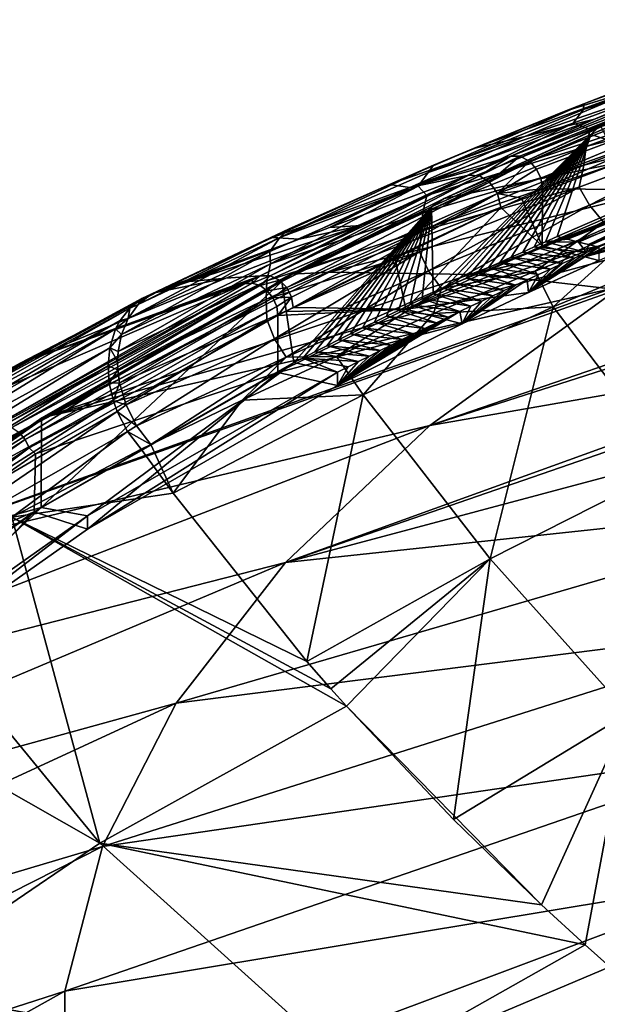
# Model space of a CAD drawing. Header units: metres. Extents: x -106 to 264, y -111 to 81.
# Tile 225 of 549: x 146 to 152, y 20 to 30. Entities that reach past the tile are written whole.
import ezdxf

# ---------------------------------------------------------------- set-up
doc = ezdxf.new("R2010")
doc.units = ezdxf.units.M
doc.layers.add('solid_20422013', color=7, linetype='CONTINUOUS')

msp = doc.modelspace()

# ---------------------------------------------------------------- linework, layer by layer
at = {"layer": 'solid_20422013'}
for points in [[(154.998169, 30.385683, 165.773514), (153.725143, 29.822323, 166.985733), (152.185669, 29.172039, 168.75116)], [(154.998169, 30.385683, 165.773514), (152.185669, 29.172039, 168.75116), (152.255859, 29.237623, 168.818756)], [(153.773224, 30.116423, 162.348587), (153.817474, 30.072887, 162.016068), (152.106934, 29.436142, 163.855667)], [(152.113312, 29.495026, 164.144623), (153.773224, 30.116423, 162.348587), (152.106934, 29.436142, 163.855667)], [(152.113312, 29.495026, 164.144623), (152.920395, 29.810051, 163.513641), (153.773224, 30.116423, 162.348587)], [(153.973083, 30.033117, 165.882614), (152.225693, 29.331852, 167.682419), (151.340591, 28.942423, 168.748688)], [(154.063293, 29.997475, 165.954132), (153.973083, 30.033117, 165.882614), (151.340591, 28.942423, 168.748688)], [(152.106934, 29.436142, 163.855667), (153.817474, 30.072887, 162.016068), (153.707855, 29.928944, 161.887604)], [(153.973083, 30.033117, 165.882614), (153.128632, 29.713137, 166.653214), (152.225693, 29.331852, 167.682419)], [(154.063293, 29.997475, 165.954132), (151.340591, 28.942423, 168.748688), (151.436417, 28.940142, 168.826462)], [(154.136566, 29.933338, 165.998917), (154.063293, 29.997475, 165.954132), (151.436417, 28.940142, 168.826462)], [(154.136566, 29.933338, 165.998917), (151.436417, 28.940142, 168.826462), (151.536041, 28.889071, 168.889511)], [(154.2164, 29.775091, 166.014557), (154.136566, 29.933338, 165.998917), (151.536041, 28.889071, 168.889511)], [(151.998459, 29.291023, 163.726624), (153.707855, 29.928944, 161.887604), (152.180756, 29.224874, 163.337341)], [(152.106934, 29.436142, 163.855667), (153.707855, 29.928944, 161.887604), (151.998459, 29.291023, 163.726624)], [(153.707855, 29.928944, 161.887604), (153.986984, 29.890348, 161.416168), (152.180756, 29.224874, 163.337341)], [(152.920395, 29.810051, 163.513641), (151.904694, 29.4156, 164.670197), (152.733383, 29.670929, 165.234451)], [(152.113312, 29.495026, 164.144623), (151.904694, 29.4156, 164.670197), (152.920395, 29.810051, 163.513641)], [(152.180756, 29.224874, 163.337341), (153.986984, 29.890348, 161.416168), (153.940598, 29.710217, 161.337677)], [(152.185669, 29.172039, 168.75116), (153.725143, 29.822323, 166.985733), (153.416748, 28.779488, 166.997955)], [(153.128632, 29.713137, 166.653214), (152.733383, 29.670929, 165.234451), (151.488785, 29.150204, 166.760635)], [(152.225693, 29.331852, 167.682419), (153.128632, 29.713137, 166.653214), (151.488785, 29.150204, 166.760635)], [(154.2164, 29.775091, 166.014557), (151.536041, 28.889071, 168.889511), (151.611343, 28.805567, 168.920547)], [(154.2164, 29.775091, 166.014557), (151.611343, 28.805567, 168.920547), (151.656754, 28.708782, 168.922287)], [(153.117523, 29.22298, 167.20668), (154.2164, 29.775091, 166.014557), (151.656754, 28.708782, 168.922287)], [(152.138199, 29.044485, 163.256287), (153.940598, 29.710217, 161.337677), (153.904373, 29.511065, 161.300034)], [(152.180756, 29.224874, 163.337341), (153.940598, 29.710217, 161.337677), (152.138199, 29.044485, 163.256287)], [(150.94545, 29.0229, 165.803543), (151.488785, 29.150204, 166.760635), (152.733383, 29.670929, 165.234451)], [(151.904694, 29.4156, 164.670197), (150.94545, 29.0229, 165.803543), (152.733383, 29.670929, 165.234451)], [(152.113312, 29.495026, 164.144623), (152.106934, 29.436142, 163.855667), (150.46553, 28.76988, 165.747025)], [(150.519714, 28.845619, 165.989578), (152.113312, 29.495026, 164.144623), (150.46553, 28.76988, 165.747025)], [(150.519714, 28.845619, 165.989578), (151.904694, 29.4156, 164.670197), (152.113312, 29.495026, 164.144623)], [(152.111801, 28.846851, 163.211105), (153.904373, 29.511065, 161.300034), (153.821304, 29.271278, 161.368073)], [(152.138199, 29.044485, 163.256287), (153.904373, 29.511065, 161.300034), (152.111801, 28.846851, 163.211105)], [(150.46553, 28.76988, 165.747025), (152.106934, 29.436142, 163.855667), (151.998459, 29.291023, 163.726624)], [(150.519714, 28.845619, 165.989578), (150.94545, 29.0229, 165.803543), (151.904694, 29.4156, 164.670197)], [(152.225693, 29.331852, 167.682419), (151.488785, 29.150204, 166.760635), (150.27153, 28.61095, 168.306931)], [(151.340591, 28.942423, 168.748688), (152.225693, 29.331852, 167.682419), (150.27153, 28.61095, 168.306931)], [(150.357742, 28.62381, 165.617294), (151.998459, 29.291023, 163.726624), (150.449173, 28.526875, 165.315628)], [(150.46553, 28.76988, 165.747025), (151.998459, 29.291023, 163.726624), (150.357742, 28.62381, 165.617294)], [(151.998459, 29.291023, 163.726624), (152.180756, 29.224874, 163.337341), (150.449173, 28.526875, 165.315628)], [(150.449173, 28.526875, 165.315628), (152.180756, 29.224874, 163.337341), (152.138199, 29.044485, 163.256287)], [(150.633896, 28.494509, 170.940186), (152.294403, 29.25271, 168.858704), (152.255859, 29.237623, 168.818756)], [(152.489029, 28.874903, 173.220261), (152.294403, 29.25271, 168.858704), (150.633896, 28.494509, 170.940186)], [(150.633896, 28.494509, 170.940186), (152.255859, 29.237623, 168.818756), (152.185669, 29.172039, 168.75116)], [(153.117523, 29.22298, 167.20668), (151.656754, 28.708782, 168.922287), (151.674377, 28.597271, 168.896637)], [(153.035004, 28.586172, 167.082993), (153.117523, 29.22298, 167.20668), (151.674377, 28.597271, 168.896637)], [(152.061356, 28.614969, 163.252396), (153.821304, 29.271278, 161.368073), (152.170273, 28.421505, 163.184982)], [(152.111801, 28.846851, 163.211105), (153.821304, 29.271278, 161.368073), (152.061356, 28.614969, 163.252396)], [(153.821304, 29.271278, 161.368073), (153.944382, 29.082371, 161.287918), (152.170273, 28.421505, 163.184982)], [(150.054169, 28.640713, 166.890213), (150.27153, 28.61095, 168.306931), (151.488785, 29.150204, 166.760635)], [(150.94545, 29.0229, 165.803543), (150.054169, 28.640713, 166.890213), (151.488785, 29.150204, 166.760635)], [(150.500534, 28.40453, 170.866928), (152.185669, 29.172039, 168.75116), (150.516693, 27.486105, 170.512207)], [(150.500534, 28.40453, 170.866928), (150.633896, 28.494509, 170.940186), (152.185669, 29.172039, 168.75116)], [(152.185669, 29.172039, 168.75116), (150.632767, 27.541182, 170.359833), (150.516693, 27.486105, 170.512207)], [(152.185669, 29.172039, 168.75116), (150.749527, 27.596251, 170.207642), (150.632767, 27.541182, 170.359833)], [(152.185669, 29.172039, 168.75116), (150.867188, 27.651415, 170.055359), (150.749527, 27.596251, 170.207642)], [(152.185669, 29.172039, 168.75116), (150.985626, 27.706621, 169.903107), (150.867188, 27.651415, 170.055359)], [(152.185669, 29.172039, 168.75116), (151.10463, 27.761749, 169.751251), (150.985626, 27.706621, 169.903107)], [(152.185669, 29.172039, 168.75116), (151.224167, 27.816799, 169.599762), (151.10463, 27.761749, 169.751251)], [(152.185669, 29.172039, 168.75116), (151.344238, 27.871771, 169.448654), (151.224167, 27.816799, 169.599762)], [(152.185669, 29.172039, 168.75116), (151.464844, 27.926662, 169.297928), (151.344238, 27.871771, 169.448654)], [(152.185669, 29.172039, 168.75116), (151.585999, 27.981474, 169.147583), (151.464844, 27.926662, 169.297928)], [(152.185669, 29.172039, 168.75116), (151.707687, 28.036205, 168.997635), (151.585999, 27.981474, 169.147583)], [(152.185669, 29.172039, 168.75116), (151.829895, 28.090857, 168.848053), (151.707687, 28.036205, 168.997635)], [(152.185669, 29.172039, 168.75116), (153.416748, 28.779488, 166.997955), (151.829895, 28.090857, 168.848053)], [(152.170273, 28.421505, 163.184982), (153.944382, 29.082371, 161.287918), (152.325089, 28.240339, 163.136368)], [(150.519714, 28.845619, 165.989578), (150.054169, 28.640713, 166.890213), (150.94545, 29.0229, 165.803543)], [(150.409912, 28.346411, 165.231705), (152.138199, 29.044485, 163.256287), (152.111801, 28.846851, 163.211105)], [(150.449173, 28.526875, 165.315628), (152.138199, 29.044485, 163.256287), (150.409912, 28.346411, 165.231705)], [(152.489029, 28.874903, 173.220261), (150.633896, 28.494509, 170.940186), (149.024551, 27.693937, 173.17009)], [(152.489029, 28.874903, 173.220261), (149.024551, 27.693937, 173.17009), (149.415512, 27.712269, 174.177078)], [(153.987122, 28.850109, 177.186829), (152.489029, 28.874903, 173.220261), (149.415512, 27.712269, 174.177078)], [(151.115234, 28.841091, 169.024826), (151.340591, 28.942423, 168.748688), (150.27153, 28.61095, 168.306931)], [(151.340591, 28.942423, 168.748688), (150.895706, 28.739964, 169.297745), (151.006622, 28.734926, 169.384659)], [(151.115234, 28.841091, 169.024826), (150.895706, 28.739964, 169.297745), (151.340591, 28.942423, 168.748688)], [(151.436417, 28.940142, 168.826462), (151.340591, 28.942423, 168.748688), (151.006622, 28.734926, 169.384659)], [(151.436417, 28.940142, 168.826462), (151.006622, 28.734926, 169.384659), (151.115433, 28.667618, 169.447128)], [(151.536041, 28.889071, 168.889511), (151.436417, 28.940142, 168.826462), (151.115433, 28.667618, 169.447128)], [(151.536041, 28.889071, 168.889511), (151.115433, 28.667618, 169.447128), (151.199295, 28.546925, 169.470139)], [(151.611343, 28.805567, 168.920547), (151.536041, 28.889071, 168.889511), (151.199295, 28.546925, 169.470139)], [(153.814392, 28.872486, 166.755081), (153.920334, 28.841852, 166.840164), (151.940018, 28.062962, 168.928116)], [(153.416748, 28.779488, 166.997955), (153.814392, 28.872486, 166.755081), (151.940018, 28.062962, 168.928116)], [(150.519714, 28.845619, 165.989578), (150.46553, 28.76988, 165.747025), (148.895859, 28.079111, 167.687943)], [(148.994537, 28.173079, 167.881424), (150.519714, 28.845619, 165.989578), (148.895859, 28.079111, 167.687943)], [(148.895859, 28.079111, 167.687943), (150.46553, 28.76988, 165.747025), (150.357742, 28.62381, 165.617294)], [(148.994537, 28.173079, 167.881424), (150.054169, 28.640713, 166.890213), (150.519714, 28.845619, 165.989578)], [(153.987122, 28.850109, 177.186829), (149.415512, 27.712269, 174.177078), (150.906097, 27.687746, 178.147446)], [(151.115234, 28.841091, 169.024826), (150.27153, 28.61095, 168.306931), (150.895706, 28.739964, 169.297745)], [(150.392426, 28.150616, 165.17836), (152.111801, 28.846851, 163.211105), (152.061356, 28.614969, 163.252396)], [(150.409912, 28.346411, 165.231705), (152.111801, 28.846851, 163.211105), (150.392426, 28.150616, 165.17836)], [(153.987122, 28.850109, 177.186829), (150.906097, 27.687746, 178.147446), (155.505951, 28.705465, 181.158569)], [(151.656754, 28.708782, 168.922287), (151.611343, 28.805567, 168.920547), (151.199295, 28.546925, 169.470139)], [(153.70163, 28.76416, 166.614136), (153.035004, 28.586172, 167.082993), (151.672241, 27.992239, 168.681747)], [(151.822845, 27.952717, 168.791519), (153.70163, 28.76416, 166.614136), (151.672241, 27.992239, 168.681747)], [(153.844803, 28.722681, 166.72934), (153.70163, 28.76416, 166.614136), (151.822845, 27.952717, 168.791519)], [(153.416748, 28.779488, 166.997955), (151.940018, 28.062962, 168.928116), (151.829895, 28.090857, 168.848053)], [(153.920334, 28.841852, 166.840164), (152.056595, 28.032396, 169.013016), (151.940018, 28.062962, 168.928116)], [(153.920334, 28.841852, 166.840164), (152.160065, 28.005718, 169.087128), (152.056595, 28.032396, 169.013016)], [(153.920334, 28.841852, 166.840164), (154.027664, 28.811785, 166.923752), (152.160065, 28.005718, 169.087128)], [(154.027664, 28.811785, 166.923752), (152.270218, 27.978643, 169.162384), (152.160065, 28.005718, 169.087128)], [(150.895706, 28.739964, 169.297745), (148.685974, 27.676403, 172.253067), (148.79184, 27.676611, 172.326859)], [(149.755768, 28.206585, 170.772079), (148.685974, 27.676403, 172.253067), (150.895706, 28.739964, 169.297745)], [(151.006622, 28.734926, 169.384659), (150.895706, 28.739964, 169.297745), (148.79184, 27.676611, 172.326859)], [(151.006622, 28.734926, 169.384659), (148.79184, 27.676611, 172.326859), (148.890762, 27.629204, 172.378922)], [(151.115433, 28.667618, 169.447128), (151.006622, 28.734926, 169.384659), (148.890762, 27.629204, 172.378922)], [(151.115433, 28.667618, 169.447128), (148.890762, 27.629204, 172.378922), (148.967987, 27.55014, 172.404495)], [(151.199295, 28.546925, 169.470139), (151.115433, 28.667618, 169.447128), (148.967987, 27.55014, 172.404495)], [(149.421402, 28.186359, 169.755066), (149.755768, 28.206585, 170.772079), (150.895706, 28.739964, 169.297745)], [(150.27153, 28.61095, 168.306931), (149.421402, 28.186359, 169.755066), (150.895706, 28.739964, 169.297745)], [(155.505951, 28.705465, 181.158569), (150.906097, 27.687746, 178.147446), (151.576843, 27.634197, 179.943497)], [(151.674377, 28.597271, 168.896637), (151.656754, 28.708782, 168.922287), (151.199295, 28.546925, 169.470139)], [(155.505951, 28.705465, 181.158569), (151.576843, 27.634197, 179.943497), (152.395233, 27.535666, 182.125778)], [(153.844803, 28.722681, 166.72934), (151.822845, 27.952717, 168.791519), (151.977036, 27.91238, 168.903564)], [(153.844803, 28.722681, 166.72934), (151.977036, 27.91238, 168.903564), (152.121094, 27.875187, 169.006882)], [(153.844803, 28.722681, 166.72934), (152.121094, 27.875187, 169.006882), (153.989441, 28.681803, 166.842941)], [(153.989441, 28.681803, 166.842941), (152.121094, 27.875187, 169.006882), (153.160187, 28.229206, 168.054413)], [(148.788269, 27.932238, 167.557541), (150.357742, 28.62381, 165.617294), (148.795547, 27.801447, 167.348907)], [(148.895859, 28.079111, 167.687943), (150.357742, 28.62381, 165.617294), (148.788269, 27.932238, 167.557541)], [(150.357742, 28.62381, 165.617294), (150.449173, 28.526875, 165.315628), (148.795547, 27.801447, 167.348907)], [(150.054169, 28.640713, 166.890213), (148.816589, 28.082388, 168.458344), (150.27153, 28.61095, 168.306931)], [(148.994537, 28.173079, 167.881424), (148.816589, 28.082388, 168.458344), (150.054169, 28.640713, 166.890213)], [(148.816589, 28.082388, 168.458344), (149.098816, 28.062988, 169.854736), (150.27153, 28.61095, 168.306931)], [(150.27153, 28.61095, 168.306931), (149.098816, 28.062988, 169.854736), (149.421402, 28.186359, 169.755066)], [(150.372238, 27.927658, 165.19101), (152.061356, 28.614969, 163.252396), (150.467804, 27.728977, 165.137009)], [(150.392426, 28.150616, 165.17836), (152.061356, 28.614969, 163.252396), (150.372238, 27.927658, 165.19101)], [(152.061356, 28.614969, 163.252396), (152.170273, 28.421505, 163.184982), (150.467804, 27.728977, 165.137009)], [(151.452896, 28.497398, 169.168198), (151.674377, 28.597271, 168.896637), (151.199295, 28.546925, 169.470139)], [(151.672241, 27.992239, 168.681747), (151.674377, 28.597271, 168.896637), (151.452896, 28.497398, 169.168198)], [(153.035004, 28.586172, 167.082993), (151.674377, 28.597271, 168.896637), (151.672241, 27.992239, 168.681747)], [(148.795547, 27.801447, 167.348907), (150.449173, 28.526875, 165.315628), (150.409912, 28.346411, 165.231705)], [(151.199295, 28.546925, 169.470139), (148.967987, 27.55014, 172.404495), (149.01947, 27.448441, 172.403915)], [(151.199295, 28.546925, 169.470139), (149.01947, 27.448441, 172.403915), (149.037354, 27.338886, 172.377045)], [(150.500534, 28.40453, 170.866928), (149.024551, 27.693937, 173.17009), (150.633896, 28.494509, 170.940186)], [(151.232468, 28.396799, 169.441849), (151.199295, 28.546925, 169.470139), (149.037354, 27.338886, 172.377045)], [(151.452896, 28.497398, 169.168198), (151.199295, 28.546925, 169.470139), (151.232468, 28.396799, 169.441849)], [(151.672241, 27.992239, 168.681747), (151.452896, 28.497398, 169.168198), (151.232468, 28.396799, 169.441849)], [(148.758865, 27.620993, 167.26207), (150.409912, 28.346411, 165.231705), (150.392426, 28.150616, 165.17836)], [(148.795547, 27.801447, 167.348907), (150.409912, 28.346411, 165.231705), (148.758865, 27.620993, 167.26207)], [(148.91449, 27.614729, 173.066071), (150.500534, 28.40453, 170.866928), (149.04274, 26.756176, 172.546661)], [(150.500534, 28.40453, 170.866928), (148.91449, 27.614729, 173.066071), (149.024551, 27.693937, 173.17009)], [(150.112518, 27.871799, 170.889496), (151.232468, 28.396799, 169.441849), (149.037354, 27.338886, 172.377045)], [(150.500534, 28.40453, 170.866928), (149.138351, 26.805191, 172.408661), (149.04274, 26.756176, 172.546661)], [(150.500534, 28.40453, 170.866928), (149.264633, 26.869778, 172.227844), (149.138351, 26.805191, 172.408661)], [(150.500534, 28.40453, 170.866928), (149.390991, 26.933937, 172.048416), (149.264633, 26.869778, 172.227844)], [(150.500534, 28.40453, 170.866928), (149.517426, 26.997669, 171.870346), (149.390991, 26.933937, 172.048416)], [(150.500534, 28.40453, 170.866928), (149.643906, 27.06098, 171.693649), (149.517426, 26.997669, 171.870346)], [(150.500534, 28.40453, 170.866928), (149.770447, 27.123865, 171.518326), (149.643906, 27.06098, 171.693649)], [(150.500534, 28.40453, 170.866928), (149.897018, 27.186331, 171.34436), (149.770447, 27.123865, 171.518326)], [(150.500534, 28.40453, 170.866928), (150.023468, 27.24831, 171.171936), (149.897018, 27.186331, 171.34436)], [(150.500534, 28.40453, 170.866928), (150.149475, 27.309654, 171.001465), (150.023468, 27.24831, 171.171936)], [(150.228119, 27.323927, 170.51825), (151.232468, 28.396799, 169.441849), (150.112518, 27.871799, 170.889496)], [(150.500534, 28.40453, 170.866928), (150.275269, 27.37048, 170.832626), (150.149475, 27.309654, 171.001465)], [(150.228119, 27.323927, 170.51825), (151.672241, 27.992239, 168.681747), (151.232468, 28.396799, 169.441849)], [(150.500534, 28.40453, 170.866928), (150.401093, 27.430922, 170.665039), (150.275269, 27.37048, 170.832626)], [(150.500534, 28.40453, 170.866928), (150.516693, 27.486105, 170.512207), (150.401093, 27.430922, 170.665039)], [(150.467804, 27.728977, 165.137009), (152.170273, 28.421505, 163.184982), (150.605804, 27.541672, 165.105209)], [(152.170273, 28.421505, 163.184982), (152.325089, 28.240339, 163.136368), (150.605804, 27.541672, 165.105209)], [(150.605804, 27.541672, 165.105209), (152.325089, 28.240339, 163.136368), (151.595276, 27.723724, 164.143875)], [(152.325089, 28.240339, 163.136368), (152.676758, 28.1511, 162.932648), (151.595276, 27.723724, 164.143875)], [(148.994537, 28.173079, 167.881424), (148.895859, 28.079111, 167.687943), (147.395462, 27.370647, 169.677261)], [(147.533676, 27.4821, 169.817413), (148.994537, 28.173079, 167.881424), (147.395462, 27.370647, 169.677261)], [(147.533676, 27.4821, 169.817413), (148.816589, 28.082388, 168.458344), (148.994537, 28.173079, 167.881424)], [(149.755768, 28.206585, 170.772079), (147.937897, 27.615379, 170.212387), (148.322388, 27.650713, 171.262726)], [(149.098816, 28.062988, 169.854736), (147.937897, 27.615379, 170.212387), (149.755768, 28.206585, 170.772079)], [(149.755768, 28.206585, 170.772079), (148.322388, 27.650713, 171.262726), (148.685974, 27.676403, 172.253067)], [(148.749191, 27.427242, 167.20018), (150.392426, 28.150616, 165.17836), (150.372238, 27.927658, 165.19101)], [(148.758865, 27.620993, 167.26207), (150.392426, 28.150616, 165.17836), (148.749191, 27.427242, 167.20018)], [(149.421402, 28.186359, 169.755066), (149.098816, 28.062988, 169.854736), (149.755768, 28.206585, 170.772079)], [(151.786316, 27.346888, 164.384125), (151.595276, 27.723724, 164.143875), (152.676758, 28.1511, 162.932648)], [(153.790146, 28.173655, 162.120438), (151.786316, 27.346888, 164.384125), (152.676758, 28.1511, 162.932648)], [(153.06308, 25.665173, 165.268829), (151.786316, 27.346888, 164.384125), (153.790146, 28.173655, 162.120438)], [(152.121094, 27.875187, 169.006882), (152.711914, 28.033747, 168.5802), (153.160187, 28.229206, 168.054413)], [(148.895859, 28.079111, 167.687943), (148.788269, 27.932238, 167.557541), (147.288925, 27.224518, 169.547516)], [(147.395462, 27.370647, 169.677261), (148.895859, 28.079111, 167.687943), (147.288925, 27.224518, 169.547516)], [(147.533676, 27.4821, 169.817413), (147.685684, 27.548244, 169.951233), (148.816589, 28.082388, 168.458344)], [(148.816589, 28.082388, 168.458344), (147.685684, 27.548244, 169.951233), (149.098816, 28.062988, 169.854736)], [(149.098816, 28.062988, 169.854736), (147.685684, 27.548244, 169.951233), (147.765915, 27.568701, 170.043732)], [(149.098816, 28.062988, 169.854736), (147.765915, 27.568701, 170.043732), (147.857758, 27.59498, 170.120087)], [(149.098816, 28.062988, 169.854736), (147.857758, 27.59498, 170.120087), (147.937897, 27.615379, 170.212387)], [(151.585999, 27.981474, 169.147583), (151.707687, 28.036205, 168.997635), (152.140228, 27.920259, 169.321381)], [(151.707687, 28.036205, 168.997635), (151.829895, 28.090857, 168.848053), (151.940018, 28.062962, 168.928116)], [(151.707687, 28.036205, 168.997635), (151.940018, 28.062962, 168.928116), (152.056595, 28.032396, 169.013016)], [(151.707687, 28.036205, 168.997635), (152.056595, 28.032396, 169.013016), (152.140228, 27.920259, 169.321381)], [(152.056595, 28.032396, 169.013016), (152.160065, 28.005718, 169.087128), (152.140228, 27.920259, 169.321381)], [(152.121094, 27.875187, 169.006882), (152.270218, 27.837511, 169.111572), (152.711914, 28.033747, 168.5802)], [(148.788269, 27.932238, 167.557541), (148.795547, 27.801447, 167.348907), (147.218384, 27.055485, 169.435562)], [(147.288925, 27.224518, 169.547516), (148.788269, 27.932238, 167.557541), (147.218384, 27.055485, 169.435562)], [(148.749191, 27.427242, 167.20018), (150.372238, 27.927658, 165.19101), (148.756577, 27.214077, 167.182602)], [(148.756577, 27.214077, 167.182602), (150.372238, 27.927658, 165.19101), (148.839523, 27.009445, 167.143066)], [(150.372238, 27.927658, 165.19101), (150.467804, 27.728977, 165.137009), (148.839523, 27.009445, 167.143066)], [(151.822845, 27.952717, 168.791519), (151.672241, 27.992239, 168.681747), (150.228119, 27.323927, 170.51825)], [(151.977036, 27.91238, 168.903564), (151.822845, 27.952717, 168.791519), (150.228119, 27.323927, 170.51825)], [(151.344238, 27.871771, 169.448654), (151.464844, 27.926662, 169.297928), (151.884369, 27.804323, 169.637909)], [(151.464844, 27.926662, 169.297928), (151.585999, 27.981474, 169.147583), (152.011612, 27.862152, 169.479889)], [(151.464844, 27.926662, 169.297928), (152.011612, 27.862152, 169.479889), (151.884369, 27.804323, 169.637909)], [(152.270218, 27.978643, 169.162384), (152.270218, 27.837511, 169.111572), (151.527832, 27.499657, 170.036285)], [(152.140228, 27.920259, 169.321381), (152.270218, 27.978643, 169.162384), (151.527832, 27.499657, 170.036285)], [(151.585999, 27.981474, 169.147583), (152.140228, 27.920259, 169.321381), (152.011612, 27.862152, 169.479889)], [(152.160065, 28.005718, 169.087128), (152.270218, 27.978643, 169.162384), (152.140228, 27.920259, 169.321381)], [(150.228119, 27.323927, 170.51825), (150.112518, 27.871799, 170.889496), (149.037354, 27.338886, 172.377045)], [(151.977036, 27.91238, 168.903564), (150.228119, 27.323927, 170.51825), (151.527832, 27.499657, 170.036285)], [(151.224167, 27.816799, 169.599762), (151.344238, 27.871771, 169.448654), (151.758469, 27.746777, 169.79541)], [(151.344238, 27.871771, 169.448654), (151.884369, 27.804323, 169.637909), (151.758469, 27.746777, 169.79541)], [(152.011612, 27.862152, 169.479889), (152.140228, 27.920259, 169.321381), (151.527832, 27.499657, 170.036285)], [(151.977036, 27.91238, 168.903564), (151.527832, 27.499657, 170.036285), (152.121094, 27.875187, 169.006882)], [(152.121094, 27.875187, 169.006882), (151.527832, 27.499657, 170.036285), (152.270218, 27.837511, 169.111572)], [(151.884369, 27.804323, 169.637909), (152.011612, 27.862152, 169.479889), (151.527832, 27.499657, 170.036285)], [(148.795547, 27.801447, 167.348907), (148.758865, 27.620993, 167.26207), (147.183197, 26.873846, 169.34462)], [(147.218384, 27.055485, 169.435562), (148.795547, 27.801447, 167.348907), (147.183197, 26.873846, 169.34462)], [(148.839523, 27.009445, 167.143066), (150.467804, 27.728977, 165.137009), (148.961761, 26.815054, 167.129349)], [(150.467804, 27.728977, 165.137009), (150.605804, 27.541672, 165.105209), (148.961761, 26.815054, 167.129349)], [(151.786316, 27.346888, 164.384125), (150.522278, 27.275473, 165.40097), (151.595276, 27.723724, 164.143875)], [(150.605804, 27.541672, 165.105209), (151.595276, 27.723724, 164.143875), (150.522278, 27.275473, 165.40097)], [(150.985626, 27.706621, 169.903107), (151.10463, 27.761749, 169.751251), (151.510681, 27.632547, 170.108841)], [(151.10463, 27.761749, 169.751251), (151.224167, 27.816799, 169.599762), (151.633911, 27.689518, 169.952393)], [(151.10463, 27.761749, 169.751251), (151.633911, 27.689518, 169.952393), (151.510681, 27.632547, 170.108841)], [(151.224167, 27.816799, 169.599762), (151.758469, 27.746777, 169.79541), (151.633911, 27.689518, 169.952393)], [(151.758469, 27.746777, 169.79541), (151.884369, 27.804323, 169.637909), (151.527832, 27.499657, 170.036285)], [(151.633911, 27.689518, 169.952393), (151.758469, 27.746777, 169.79541), (151.527832, 27.499657, 170.036285)], [(148.685974, 27.676403, 172.253067), (148.322388, 27.650713, 171.262726), (146.146378, 26.750055, 172.169891)], [(148.604279, 27.63422, 172.370239), (148.685974, 27.676403, 172.253067), (146.146378, 26.750055, 172.169891)], [(148.322388, 27.650713, 171.262726), (147.585144, 27.497974, 170.090698), (146.146378, 26.750055, 172.169891)], [(148.522736, 27.591894, 172.487793), (148.604279, 27.63422, 172.370239), (146.146378, 26.750055, 172.169891)], [(148.91449, 27.614729, 173.066071), (149.04274, 26.756176, 172.546661), (146.370712, 25.223297, 176.804398)], [(146.373672, 26.152258, 177.128601), (148.91449, 27.614729, 173.066071), (146.370712, 25.223297, 176.804398)], [(146.377197, 26.173649, 177.259232), (148.91449, 27.614729, 173.066071), (146.373672, 26.152258, 177.128601)], [(149.024551, 27.693937, 173.17009), (148.91449, 27.614729, 173.066071), (146.377197, 26.173649, 177.259232)], [(146.403793, 26.180159, 177.374771), (149.024551, 27.693937, 173.17009), (146.377197, 26.173649, 177.259232)], [(149.415512, 27.712269, 174.177078), (149.024551, 27.693937, 173.17009), (146.403793, 26.180159, 177.374771)], [(150.906097, 27.687746, 178.147446), (149.415512, 27.712269, 174.177078), (146.403793, 26.180159, 177.374771)], [(151.576843, 27.634197, 179.943497), (150.906097, 27.687746, 178.147446), (146.403793, 26.180159, 177.374771)], [(152.395233, 27.535666, 182.125778), (151.576843, 27.634197, 179.943497), (146.403793, 26.180159, 177.374771)], [(147.178009, 26.773487, 169.304703), (148.758865, 27.620993, 167.26207), (147.181335, 26.679712, 169.2733)], [(147.178009, 26.773487, 169.304703), (147.183197, 26.873846, 169.34462), (148.758865, 27.620993, 167.26207)], [(148.758865, 27.620993, 167.26207), (148.749191, 27.427242, 167.20018), (147.181335, 26.679712, 169.2733)], [(148.322388, 27.650713, 171.262726), (147.937897, 27.615379, 170.212387), (147.585144, 27.497974, 170.090698)], [(147.937897, 27.615379, 170.212387), (147.685684, 27.548244, 169.951233), (147.585144, 27.497974, 170.090698)], [(147.937897, 27.615379, 170.212387), (147.857758, 27.59498, 170.120087), (147.685684, 27.548244, 169.951233)], [(148.602615, 27.59704, 172.544922), (148.604279, 27.63422, 172.370239), (148.522736, 27.591894, 172.487793)], [(148.79184, 27.676611, 172.326859), (148.685974, 27.676403, 172.253067), (148.602615, 27.59704, 172.544922)], [(148.79184, 27.676611, 172.326859), (148.602615, 27.59704, 172.544922), (148.685181, 27.571253, 172.592773)], [(148.602615, 27.59704, 172.544922), (148.685974, 27.676403, 172.253067), (148.604279, 27.63422, 172.370239)], [(148.890762, 27.629204, 172.378922), (148.79184, 27.676611, 172.326859), (148.685181, 27.571253, 172.592773)], [(148.890762, 27.629204, 172.378922), (148.685181, 27.571253, 172.592773), (148.761078, 27.517223, 172.625824)], [(148.967987, 27.55014, 172.404495), (148.890762, 27.629204, 172.378922), (148.761078, 27.517223, 172.625824)], [(150.749527, 27.596251, 170.207642), (150.867188, 27.651415, 170.055359), (151.268204, 27.519489, 170.42012)], [(151.510681, 27.632547, 170.108841), (151.527832, 27.499657, 170.036285), (150.824799, 27.168449, 170.950714)], [(151.388779, 27.575871, 170.264755), (151.510681, 27.632547, 170.108841), (150.824799, 27.168449, 170.950714)], [(150.867188, 27.651415, 170.055359), (150.985626, 27.706621, 169.903107), (151.388779, 27.575871, 170.264755)], [(150.867188, 27.651415, 170.055359), (151.388779, 27.575871, 170.264755), (151.268204, 27.519489, 170.42012)], [(150.985626, 27.706621, 169.903107), (151.510681, 27.632547, 170.108841), (151.388779, 27.575871, 170.264755)], [(151.510681, 27.632547, 170.108841), (151.633911, 27.689518, 169.952393), (151.527832, 27.499657, 170.036285)], [(152.395233, 27.535666, 182.125778), (146.403793, 26.180159, 177.374771), (144.173859, 24.596161, 181.77449)], [(152.457336, 27.526905, 182.289886), (152.395233, 27.535666, 182.125778), (144.173859, 24.596161, 181.77449)], [(150.482132, 26.09041, 186.213577), (152.457336, 27.526905, 182.289886), (144.173859, 24.596161, 181.77449)], [(148.522736, 27.591894, 172.487793), (146.146378, 26.750055, 172.169891), (144.805634, 25.983809, 174.30722)], [(145.938965, 26.117699, 176.582504), (148.522736, 27.591894, 172.487793), (144.805634, 25.983809, 174.30722)], [(148.602615, 27.59704, 172.544922), (148.522736, 27.591894, 172.487793), (145.938965, 26.117699, 176.582504)], [(145.970551, 26.092197, 176.724777), (148.602615, 27.59704, 172.544922), (145.938965, 26.117699, 176.582504)], [(148.685181, 27.571253, 172.592773), (148.602615, 27.59704, 172.544922), (145.970551, 26.092197, 176.724777)], [(146.057343, 26.068827, 176.765915), (148.685181, 27.571253, 172.592773), (145.970551, 26.092197, 176.724777)], [(148.761078, 27.517223, 172.625824), (148.685181, 27.571253, 172.592773), (146.057343, 26.068827, 176.765915)], [(146.137115, 26.017021, 176.792801), (148.761078, 27.517223, 172.625824), (146.057343, 26.068827, 176.765915)], [(148.822052, 27.440819, 172.640503), (148.761078, 27.517223, 172.625824), (146.137115, 26.017021, 176.792801)], [(147.435944, 27.43355, 169.960205), (147.585144, 27.497974, 170.090698), (147.685684, 27.548244, 169.951233)], [(147.435944, 27.43355, 169.960205), (147.685684, 27.548244, 169.951233), (147.533676, 27.4821, 169.817413)], [(147.857758, 27.59498, 170.120087), (147.765915, 27.568701, 170.043732), (147.685684, 27.548244, 169.951233)], [(148.967987, 27.55014, 172.404495), (148.761078, 27.517223, 172.625824), (148.822052, 27.440819, 172.640503)], [(149.01947, 27.448441, 172.403915), (148.967987, 27.55014, 172.404495), (148.822052, 27.440819, 172.640503)], [(148.961761, 26.815054, 167.129349), (150.605804, 27.541672, 165.105209), (149.4935, 26.821316, 166.663925)], [(150.605804, 27.541672, 165.105209), (150.522278, 27.275473, 165.40097), (149.4935, 26.821316, 166.663925)], [(153.90918, 27.271055, 186.075439), (152.457336, 27.526905, 182.289886), (150.482132, 26.09041, 186.213577)], [(150.516693, 27.486105, 170.512207), (150.632767, 27.541182, 170.359833), (151.031082, 27.407768, 170.72905)], [(150.632767, 27.541182, 170.359833), (150.749527, 27.596251, 170.207642), (151.148972, 27.463448, 170.57489)], [(150.632767, 27.541182, 170.359833), (151.148972, 27.463448, 170.57489), (151.031082, 27.407768, 170.72905)], [(150.749527, 27.596251, 170.207642), (151.268204, 27.519489, 170.42012), (151.148972, 27.463448, 170.57489)], [(151.268204, 27.519489, 170.42012), (151.388779, 27.575871, 170.264755), (150.824799, 27.168449, 170.950714)], [(151.148972, 27.463448, 170.57489), (151.268204, 27.519489, 170.42012), (150.824799, 27.168449, 170.950714)], [(144.788712, 25.971262, 173.62236), (144.924118, 26.076385, 173.742661), (147.435944, 27.43355, 169.960205)], [(144.788712, 25.971262, 173.62236), (147.435944, 27.43355, 169.960205), (147.306488, 27.332615, 169.83075)], [(144.924118, 26.076385, 173.742661), (146.146378, 26.750055, 172.169891), (147.585144, 27.497974, 170.090698)], [(144.924118, 26.076385, 173.742661), (147.585144, 27.497974, 170.090698), (147.435944, 27.43355, 169.960205)], [(146.201218, 25.942402, 176.802505), (148.822052, 27.440819, 172.640503), (146.137115, 26.017021, 176.792801)], [(148.861496, 27.350334, 172.635208), (148.822052, 27.440819, 172.640503), (146.201218, 25.942402, 176.802505)], [(147.199707, 26.542578, 169.237152), (147.181335, 26.679712, 169.2733), (148.749191, 27.427242, 167.20018)], [(148.749191, 27.427242, 167.20018), (148.756577, 27.214077, 167.182602), (147.199707, 26.542578, 169.237152)], [(147.306488, 27.332615, 169.83075), (147.435944, 27.43355, 169.960205), (147.395462, 27.370647, 169.677261)], [(147.435944, 27.43355, 169.960205), (147.533676, 27.4821, 169.817413), (147.395462, 27.370647, 169.677261)], [(149.01947, 27.448441, 172.403915), (148.822052, 27.440819, 172.640503), (148.861496, 27.350334, 172.635208)], [(149.01947, 27.448441, 172.403915), (148.861496, 27.350334, 172.635208), (148.875122, 27.255688, 172.61055)], [(149.037354, 27.338886, 172.377045), (149.01947, 27.448441, 172.403915), (148.875122, 27.255688, 172.61055)], [(151.527832, 27.499657, 170.036285), (150.228119, 27.323927, 170.51825), (150.824799, 27.168449, 170.950714)], [(150.275269, 27.37048, 170.832626), (150.401093, 27.430922, 170.665039), (150.799194, 27.297367, 171.035583)], [(150.401093, 27.430922, 170.665039), (150.516693, 27.486105, 170.512207), (150.914505, 27.352419, 170.882599)], [(150.401093, 27.430922, 170.665039), (150.914505, 27.352419, 170.882599), (150.799194, 27.297367, 171.035583)], [(150.516693, 27.486105, 170.512207), (151.031082, 27.407768, 170.72905), (150.914505, 27.352419, 170.882599)], [(151.031082, 27.407768, 170.72905), (151.148972, 27.463448, 170.57489), (150.824799, 27.168449, 170.950714)], [(150.914505, 27.352419, 170.882599), (151.031082, 27.407768, 170.72905), (150.824799, 27.168449, 170.950714)], [(144.680496, 25.836514, 173.507919), (144.788712, 25.971262, 173.62236), (147.306488, 27.332615, 169.83075)], [(144.680496, 25.836514, 173.507919), (147.306488, 27.332615, 169.83075), (147.205109, 27.203728, 169.711395)], [(146.242676, 25.853071, 176.794006), (148.861496, 27.350334, 172.635208), (146.201218, 25.942402, 176.802505)], [(148.875122, 27.255688, 172.61055), (148.861496, 27.350334, 172.635208), (146.242676, 25.853071, 176.794006)], [(147.205109, 27.203728, 169.711395), (147.306488, 27.332615, 169.83075), (147.288925, 27.224518, 169.547516)], [(147.306488, 27.332615, 169.83075), (147.395462, 27.370647, 169.677261), (147.288925, 27.224518, 169.547516)], [(148.956131, 27.296917, 172.493484), (149.037354, 27.338886, 172.377045), (148.875122, 27.255688, 172.61055)], [(150.228119, 27.323927, 170.51825), (148.956131, 27.296917, 172.493484), (148.875122, 27.255688, 172.61055)], [(150.228119, 27.323927, 170.51825), (148.875122, 27.255688, 172.61055), (148.875122, 26.652, 172.393204)], [(150.824799, 27.168449, 170.950714), (150.228119, 27.323927, 170.51825), (148.875122, 26.652, 172.393204)], [(150.228119, 27.323927, 170.51825), (149.037354, 27.338886, 172.377045), (148.956131, 27.296917, 172.493484)], [(151.786316, 27.346888, 164.384125), (149.775345, 26.414886, 166.873383), (150.522278, 27.275473, 165.40097)], [(151.121399, 24.681765, 167.794312), (149.775345, 26.414886, 166.873383), (151.786316, 27.346888, 164.384125)], [(150.023468, 27.24831, 171.171936), (150.149475, 27.309654, 171.001465), (150.551834, 27.178129, 171.367493)], [(150.149475, 27.309654, 171.001465), (150.275269, 27.37048, 170.832626), (150.674805, 27.237612, 171.201859)], [(150.149475, 27.309654, 171.001465), (150.674805, 27.237612, 171.201859), (150.551834, 27.178129, 171.367493)], [(150.275269, 27.37048, 170.832626), (150.799194, 27.297367, 171.035583), (150.674805, 27.237612, 171.201859)], [(150.799194, 27.297367, 171.035583), (150.914505, 27.352419, 170.882599), (150.824799, 27.168449, 170.950714)], [(153.06308, 25.665173, 165.268829), (151.121399, 24.681765, 167.794312), (151.786316, 27.346888, 164.384125)], [(144.604736, 25.684603, 173.407059), (147.205109, 27.203728, 169.711395), (147.157028, 27.113022, 169.644135)], [(144.604736, 25.684603, 173.407059), (144.680496, 25.836514, 173.507919), (147.205109, 27.203728, 169.711395)], [(146.309082, 25.791609, 176.67717), (148.875122, 27.255688, 172.61055), (146.242676, 25.853071, 176.794006)], [(148.875122, 26.652, 172.393204), (148.875122, 27.255688, 172.61055), (146.309082, 25.791609, 176.67717)], [(147.157028, 27.113022, 169.644135), (147.288925, 27.224518, 169.547516), (147.218384, 27.055485, 169.435562)], [(147.157028, 27.113022, 169.644135), (147.205109, 27.203728, 169.711395), (147.288925, 27.224518, 169.547516)], [(147.26709, 26.310717, 169.202332), (147.199707, 26.542578, 169.237152), (148.756577, 27.214077, 167.182602)], [(148.756577, 27.214077, 167.182602), (148.839523, 27.009445, 167.143066), (147.26709, 26.310717, 169.202332)], [(149.775345, 26.414886, 166.873383), (149.4935, 26.821316, 166.663925), (150.522278, 27.275473, 165.40097)], [(150.799194, 27.297367, 171.035583), (150.824799, 27.168449, 170.950714), (149.505783, 26.512939, 172.779449)], [(150.674805, 27.237612, 171.201859), (150.799194, 27.297367, 171.035583), (149.505783, 26.512939, 172.779449)], [(150.551834, 27.178129, 171.367493), (150.674805, 27.237612, 171.201859), (149.505783, 26.512939, 172.779449)], [(149.897018, 27.186331, 171.34436), (150.023468, 27.24831, 171.171936), (150.430222, 27.118876, 171.532562)], [(150.023468, 27.24831, 171.171936), (150.551834, 27.178129, 171.367493), (150.430222, 27.118876, 171.532562)], [(154.060852, 27.238239, 186.46814), (153.90918, 27.271055, 186.075439), (150.482132, 26.09041, 186.213577)], [(155.277023, 26.92745, 189.627365), (154.060852, 27.238239, 186.46814), (150.482132, 26.09041, 186.213577)], [(144.561142, 25.52166, 173.321777), (147.157028, 27.113022, 169.644135), (147.094315, 26.911476, 169.526367)], [(144.561142, 25.52166, 173.321777), (144.604736, 25.684603, 173.407059), (147.157028, 27.113022, 169.644135)], [(147.094315, 26.911476, 169.526367), (147.157028, 27.113022, 169.644135), (147.218384, 27.055485, 169.435562)], [(150.824799, 27.168449, 170.950714), (148.875122, 26.652, 172.393204), (149.505783, 26.512939, 172.779449)], [(150.430222, 27.118876, 171.532562), (150.551834, 27.178129, 171.367493), (149.505783, 26.512939, 172.779449)], [(150.309937, 27.059816, 171.697052), (150.430222, 27.118876, 171.532562), (149.505783, 26.512939, 172.779449)], [(149.643906, 27.06098, 171.693649), (149.770447, 27.123865, 171.518326), (150.19101, 27.001009, 171.860931)], [(149.770447, 27.123865, 171.518326), (149.897018, 27.186331, 171.34436), (150.309937, 27.059816, 171.697052)], [(149.770447, 27.123865, 171.518326), (150.309937, 27.059816, 171.697052), (150.19101, 27.001009, 171.860931)], [(149.897018, 27.186331, 171.34436), (150.430222, 27.118876, 171.532562), (150.309937, 27.059816, 171.697052)], [(147.094315, 26.911476, 169.526367), (147.218384, 27.055485, 169.435562), (147.183197, 26.873846, 169.34462)], [(147.378769, 26.089153, 169.203247), (147.26709, 26.310717, 169.202332), (148.839523, 27.009445, 167.143066)], [(148.839523, 27.009445, 167.143066), (148.961761, 26.815054, 167.129349), (147.378769, 26.089153, 169.203247)], [(149.390991, 26.933937, 172.048416), (149.517426, 26.997669, 171.870346), (149.957245, 26.884224, 172.186737)], [(150.19101, 27.001009, 171.860931), (150.309937, 27.059816, 171.697052), (149.505783, 26.512939, 172.779449)], [(150.073456, 26.942476, 172.02417), (150.19101, 27.001009, 171.860931), (149.505783, 26.512939, 172.779449)], [(149.517426, 26.997669, 171.870346), (149.643906, 27.06098, 171.693649), (150.073456, 26.942476, 172.02417)], [(149.517426, 26.997669, 171.870346), (150.073456, 26.942476, 172.02417), (149.957245, 26.884224, 172.186737)], [(149.643906, 27.06098, 171.693649), (150.19101, 27.001009, 171.860931), (150.073456, 26.942476, 172.02417)], [(144.546051, 25.349737, 173.25061), (147.094315, 26.911476, 169.526367), (147.076447, 26.721973, 169.445206)], [(144.546051, 25.349737, 173.25061), (144.561142, 25.52166, 173.321777), (147.094315, 26.911476, 169.526367)], [(147.076447, 26.721973, 169.445206), (147.094315, 26.911476, 169.526367), (147.178009, 26.773487, 169.304703)], [(147.094315, 26.911476, 169.526367), (147.183197, 26.873846, 169.34462), (147.178009, 26.773487, 169.304703)], [(155.277023, 26.92745, 189.627365), (150.482132, 26.09041, 186.213577), (148.955276, 24.641005, 190.239456)], [(155.437988, 26.880468, 190.04451), (155.277023, 26.92745, 189.627365), (148.955276, 24.641005, 190.239456)], [(149.264633, 26.869778, 172.227844), (149.390991, 26.933937, 172.048416), (149.842392, 26.826254, 172.348633)], [(149.390991, 26.933937, 172.048416), (149.957245, 26.884224, 172.186737), (149.842392, 26.826254, 172.348633)], [(149.957245, 26.884224, 172.186737), (150.073456, 26.942476, 172.02417), (149.505783, 26.512939, 172.779449)], [(149.842392, 26.826254, 172.348633), (149.957245, 26.884224, 172.186737), (149.505783, 26.512939, 172.779449)], [(147.378769, 26.089153, 169.203247), (148.961761, 26.815054, 167.129349), (147.530273, 25.89152, 169.241608)], [(148.961761, 26.815054, 167.129349), (148.496613, 26.359335, 167.944458), (147.530273, 25.89152, 169.241608)], [(149.775345, 26.414886, 166.873383), (148.496613, 26.359335, 167.944458), (149.4935, 26.821316, 166.663925)], [(148.961761, 26.815054, 167.129349), (149.4935, 26.821316, 166.663925), (148.496613, 26.359335, 167.944458)], [(156.311768, 26.605976, 192.287643), (155.437988, 26.880468, 190.04451), (148.955276, 24.641005, 190.239456)], [(149.138351, 26.805191, 172.408661), (149.505783, 26.654076, 172.830246), (149.04274, 26.756176, 172.546661)], [(149.138351, 26.805191, 172.408661), (149.264633, 26.869778, 172.227844), (149.728867, 26.76857, 172.509872)], [(149.138351, 26.805191, 172.408661), (149.728867, 26.76857, 172.509872), (149.616669, 26.711178, 172.67041)], [(149.138351, 26.805191, 172.408661), (149.616669, 26.711178, 172.67041), (149.505783, 26.654076, 172.830246)], [(149.264633, 26.869778, 172.227844), (149.842392, 26.826254, 172.348633), (149.728867, 26.76857, 172.509872)], [(149.728867, 26.76857, 172.509872), (149.842392, 26.826254, 172.348633), (149.505783, 26.512939, 172.779449)], [(144.559677, 25.169647, 173.19397), (144.546051, 25.349737, 173.25061), (147.076447, 26.721973, 169.445206)], [(144.559677, 25.169647, 173.19397), (147.076447, 26.721973, 169.445206), (147.089966, 26.539677, 169.389206)], [(144.924118, 26.076385, 173.742661), (144.805634, 25.983809, 174.30722), (146.146378, 26.750055, 172.169891)], [(146.370712, 25.223297, 176.804398), (149.04274, 26.756176, 172.546661), (146.857986, 25.135092, 177.049393)], [(149.04274, 26.756176, 172.546661), (149.505783, 26.654076, 172.830246), (146.857986, 25.135092, 177.049393)], [(147.076447, 26.721973, 169.445206), (147.178009, 26.773487, 169.304703), (147.181335, 26.679712, 169.2733)], [(147.089966, 26.539677, 169.389206), (147.076447, 26.721973, 169.445206), (147.181335, 26.679712, 169.2733)], [(147.089966, 26.539677, 169.389206), (147.181335, 26.679712, 169.2733), (147.199707, 26.542578, 169.237152)], [(149.616669, 26.711178, 172.67041), (149.728867, 26.76857, 172.509872), (149.505783, 26.512939, 172.779449)], [(149.505783, 26.654076, 172.830246), (149.616669, 26.711178, 172.67041), (149.505783, 26.512939, 172.779449)], [(146.294678, 25.177515, 176.488739), (148.875122, 26.652, 172.393204), (146.309082, 25.791609, 176.67717)], [(146.858032, 24.99399, 176.998505), (148.875122, 26.652, 172.393204), (146.294678, 25.177515, 176.488739)], [(146.857986, 25.135092, 177.049393), (149.505783, 26.654076, 172.830246), (146.858032, 24.99399, 176.998505)], [(149.505783, 26.654076, 172.830246), (149.505783, 26.512939, 172.779449), (146.858032, 24.99399, 176.998505)], [(149.505783, 26.512939, 172.779449), (148.875122, 26.652, 172.393204), (146.858032, 24.99399, 176.998505)], [(155.212051, 25.310934, 195.875519), (156.311768, 26.605976, 192.287643), (148.955276, 24.641005, 190.239456)], [(144.605911, 24.98123, 173.15416), (144.559677, 25.169647, 173.19397), (147.089966, 26.539677, 169.389206)], [(144.605911, 24.98123, 173.15416), (147.089966, 26.539677, 169.389206), (147.133682, 26.350887, 169.352554)], [(147.133682, 26.350887, 169.352554), (147.089966, 26.539677, 169.389206), (147.199707, 26.542578, 169.237152)], [(147.133682, 26.350887, 169.352554), (147.199707, 26.542578, 169.237152), (147.26709, 26.310717, 169.202332)], [(149.775345, 26.414886, 166.873383), (149.182251, 23.595037, 170.572449), (147.765213, 25.374777, 169.620544)], [(149.775345, 26.414886, 166.873383), (147.765213, 25.374777, 169.620544), (148.496613, 26.359335, 167.944458)], [(151.121399, 24.681765, 167.794312), (149.182251, 23.595037, 170.572449), (149.775345, 26.414886, 166.873383)], [(144.685852, 24.790707, 173.134109), (144.605911, 24.98123, 173.15416), (147.133682, 26.350887, 169.352554)], [(144.685852, 24.790707, 173.134109), (147.133682, 26.350887, 169.352554), (147.174225, 26.23901, 169.341354)], [(147.174225, 26.23901, 169.341354), (147.133682, 26.350887, 169.352554), (147.26709, 26.310717, 169.202332)], [(147.174225, 26.23901, 169.341354), (147.26709, 26.310717, 169.202332), (147.378769, 26.089153, 169.203247)], [(147.530273, 25.89152, 169.241608), (148.496613, 26.359335, 167.944458), (147.765213, 25.374777, 169.620544)], [(146.403793, 26.180159, 177.374771), (146.377197, 26.173649, 177.259232), (144.170364, 24.61417, 181.590851)], [(144.173859, 24.596161, 181.77449), (146.403793, 26.180159, 177.374771), (144.170364, 24.61417, 181.590851)], [(144.170364, 24.61417, 181.590851), (146.377197, 26.173649, 177.259232), (144.19693, 24.62385, 181.374146)], [(146.377197, 26.173649, 177.259232), (146.373672, 26.152258, 177.128601), (144.19693, 24.62385, 181.374146)], [(144.796646, 24.613117, 173.137497), (144.685852, 24.790707, 173.134109), (147.174225, 26.23901, 169.341354)], [(144.796646, 24.613117, 173.137497), (147.174225, 26.23901, 169.341354), (147.284195, 26.028225, 169.344421)], [(147.284195, 26.028225, 169.344421), (147.174225, 26.23901, 169.341354), (147.378769, 26.089153, 169.203247)], [(150.482132, 26.09041, 186.213577), (144.173859, 24.596161, 181.77449), (142.350983, 22.953497, 186.337173)], [(148.955276, 24.641005, 190.239456), (150.482132, 26.09041, 186.213577), (142.350983, 22.953497, 186.337173)], [(144.19693, 24.62385, 181.374146), (146.373672, 26.152258, 177.128601), (146.370712, 25.223297, 176.804398)], [(147.284195, 26.028225, 169.344421), (147.378769, 26.089153, 169.203247), (147.530273, 25.89152, 169.241608)], [(146.201218, 25.942402, 176.802505), (146.137115, 26.017021, 176.792801), (143.89505, 24.447361, 181.152695)], [(144.796646, 24.613117, 173.137497), (147.284195, 26.028225, 169.344421), (146.056915, 25.120834, 171.370285)], [(147.284195, 26.028225, 169.344421), (147.428391, 25.842243, 169.381027), (146.056915, 25.120834, 171.370285)], [(147.284195, 26.028225, 169.344421), (147.530273, 25.89152, 169.241608), (147.428391, 25.842243, 169.381027)], [(143.961807, 24.374609, 181.157227), (146.201218, 25.942402, 176.802505), (143.89505, 24.447361, 181.152695)], [(146.242676, 25.853071, 176.794006), (146.201218, 25.942402, 176.802505), (143.961807, 24.374609, 181.157227)], [(144.005005, 24.286488, 181.14537), (146.242676, 25.853071, 176.794006), (143.961807, 24.374609, 181.157227)], [(144.107605, 24.260937, 180.928787), (146.242676, 25.853071, 176.794006), (144.005005, 24.286488, 181.14537)], [(144.107605, 24.260937, 180.928787), (146.309082, 25.791609, 176.67717), (146.242676, 25.853071, 176.794006)], [(146.056915, 25.120834, 171.370285), (147.428391, 25.842243, 169.381027), (147.765213, 25.374777, 169.620544)], [(147.428391, 25.842243, 169.381027), (147.530273, 25.89152, 169.241608), (147.765213, 25.374777, 169.620544)], [(146.294678, 25.177515, 176.488739), (146.309082, 25.791609, 176.67717), (144.107605, 24.260937, 180.928787)], [(152.586365, 23.047106, 168.729019), (151.121399, 24.681765, 167.794312), (153.06308, 25.665173, 165.268829)], [(146.056915, 25.120834, 171.370285), (147.765213, 25.374777, 169.620544), (149.182251, 23.595037, 170.572449)], [(144.11348, 23.632357, 181.223404), (146.370712, 25.223297, 176.804398), (144.621231, 23.558575, 181.428345)], [(144.19693, 24.62385, 181.374146), (146.370712, 25.223297, 176.804398), (144.11348, 23.632357, 181.223404)], [(146.370712, 25.223297, 176.804398), (146.857986, 25.135092, 177.049393), (144.621231, 23.558575, 181.428345)], [(155.212051, 25.310934, 195.875519), (148.955276, 24.641005, 190.239456), (147.797394, 23.152905, 194.372803)], [(154.456238, 23.994467, 199.53215), (155.212051, 25.310934, 195.875519), (147.797394, 23.152905, 194.372803)], [(144.096832, 23.648884, 180.73468), (146.294678, 25.177515, 176.488739), (144.107605, 24.260937, 180.928787)], [(144.621307, 23.417507, 181.37735), (146.294678, 25.177515, 176.488739), (144.096832, 23.648884, 180.73468)], [(144.621231, 23.558575, 181.428345), (146.857986, 25.135092, 177.049393), (144.621307, 23.417507, 181.37735)], [(146.858032, 24.99399, 176.998505), (146.294678, 25.177515, 176.488739), (144.621307, 23.417507, 181.37735)], [(146.857986, 25.135092, 177.049393), (146.858032, 24.99399, 176.998505), (144.621307, 23.417507, 181.37735)], [(144.768387, 24.380386, 173.410294), (146.056915, 25.120834, 171.370285), (146.991089, 21.670511, 174.872803)], [(146.056915, 25.120834, 171.370285), (149.599213, 23.12077, 170.837845), (146.991089, 21.670511, 174.872803)], [(146.056915, 25.120834, 171.370285), (149.435944, 23.304155, 170.734634), (149.599213, 23.12077, 170.837845)], [(146.056915, 25.120834, 171.370285), (149.182251, 23.595037, 170.572449), (149.435944, 23.304155, 170.734634)], [(148.955276, 24.641005, 190.239456), (142.350983, 22.953497, 186.337173), (140.948486, 21.264141, 191.029541)], [(147.797394, 23.152905, 194.372803), (148.955276, 24.641005, 190.239456), (140.948486, 21.264141, 191.029541)], [(151.121399, 24.681765, 167.794312), (149.435944, 23.304155, 170.734634), (149.182251, 23.595037, 170.572449)], [(151.121399, 24.681765, 167.794312), (149.599213, 23.12077, 170.837845), (149.435944, 23.304155, 170.734634)], [(151.121399, 24.681765, 167.794312), (150.731277, 21.923008, 171.530502), (149.599213, 23.12077, 170.837845)], [(152.586365, 23.047106, 168.729019), (150.731277, 21.923008, 171.530502), (151.121399, 24.681765, 167.794312)], [(143.565979, 23.622549, 175.498581), (144.768387, 24.380386, 173.410294), (146.991089, 21.670511, 174.872803)], [(154.456238, 23.994467, 199.53215), (147.797394, 23.152905, 194.372803), (147.016861, 21.636868, 198.583771)], [(154.037003, 22.660875, 203.236343), (154.456238, 23.994467, 199.53215), (147.016861, 21.636868, 198.583771)], [(143.565979, 23.622549, 175.498581), (146.991089, 21.670511, 174.872803), (144.748123, 20.147684, 179.102615)], [(147.797394, 23.152905, 194.372803), (140.948486, 21.264141, 191.029541), (139.976563, 19.540413, 195.817368)], [(147.016861, 21.636868, 198.583771), (147.797394, 23.152905, 194.372803), (139.976563, 19.540413, 195.817368)], [(146.991089, 21.670511, 174.872803), (149.599213, 23.12077, 170.837845), (151.665375, 21.018559, 172.075211)], [(149.599213, 23.12077, 170.837845), (150.731277, 21.923008, 171.530502), (151.665375, 21.018559, 172.075211)], [(152.586365, 23.047106, 168.729019), (151.665375, 21.018559, 172.075211), (150.731277, 21.923008, 171.530502)], [(152.586365, 23.047106, 168.729019), (152.127075, 20.595116, 172.337051), (151.665375, 21.018559, 172.075211)], [(152.586365, 23.047106, 168.729019), (152.388077, 20.361309, 172.484116), (152.127075, 20.595116, 172.337051)], [(154.037003, 22.660875, 203.236343), (147.016861, 21.636868, 198.583771), (146.619339, 20.103849, 202.841888)], [(153.957458, 21.320013, 206.960724), (154.037003, 22.660875, 203.236343), (146.619339, 20.103849, 202.841888)], [(147.016861, 21.636868, 198.583771), (139.976563, 19.540413, 195.817368), (139.442337, 17.794882, 200.665771)], [(146.619339, 20.103849, 202.841888), (147.016861, 21.636868, 198.583771), (139.442337, 17.794882, 200.665771)], [(144.748123, 20.147684, 179.102615), (146.991089, 21.670511, 174.872803), (149.703461, 19.227785, 176.148468)], [(146.991089, 21.670511, 174.872803), (152.127075, 20.595116, 172.337051), (149.703461, 19.227785, 176.148468)], [(146.991089, 21.670511, 174.872803), (151.665375, 21.018559, 172.075211), (152.127075, 20.595116, 172.337051)], [(153.957458, 21.320013, 206.960724), (146.619339, 20.103849, 202.841888), (146.607666, 18.564934, 207.116379)], [(154.218185, 19.981792, 210.67778), (153.957458, 21.320013, 206.960724), (146.607666, 18.564934, 207.116379)], [(149.703461, 19.227785, 176.148468), (152.127075, 20.595116, 172.337051), (152.388077, 20.361309, 172.484116)], [(149.703461, 19.227785, 176.148468), (152.388077, 20.361309, 172.484116), (154.051086, 18.961945, 173.397476)], [(142.88559, 18.567106, 183.492828), (144.748123, 20.147684, 179.102615), (147.626724, 17.789263, 180.144119)], [(144.748123, 20.147684, 179.102615), (149.703461, 19.227785, 176.148468), (147.626724, 17.789263, 180.144119)], [(146.619339, 20.103849, 202.841888), (139.442337, 17.794882, 200.665771), (139.349686, 16.040277, 205.539368)], [(146.607666, 18.564934, 207.116379), (146.619339, 20.103849, 202.841888), (139.349686, 16.040277, 205.539368)], [(154.218185, 19.981792, 210.67778), (146.607666, 18.564934, 207.116379), (146.981949, 17.031246, 211.376373)], [(154.817261, 18.656103, 214.360031), (154.218185, 19.981792, 210.67778), (146.981949, 17.031246, 211.376373)]]:
    msp.add_3dface(points, dxfattribs=at)

doc.saveas('drawing.dxf')
